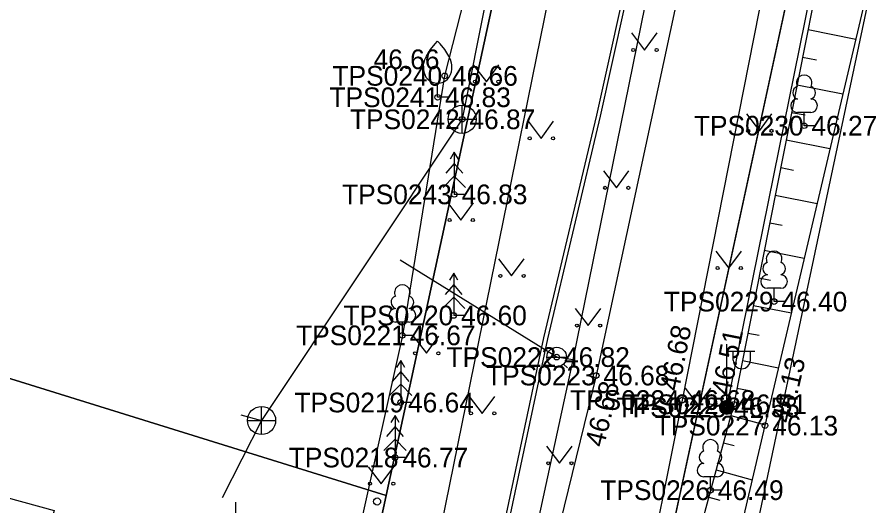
# Model space of a CAD drawing. Extents: x 551623 to 559850, y 6561220 to 6567135.
# Drawn here: x 557142.24 to 557172.85, y 6565301.87 to 6565319.24 of the extents above; entities that cross this region are included whole.
import ezdxf

# ---------------------------------------------------------------- set-up
doc = ezdxf.new("R2010")
doc.units = 0
for name, color, linetype in [('HALJASTUS', 7, 'Continuous'), ('Hoone Elu- või ühiskondlik hoone', 7, 'Continuous'), ('KKAEV', 7, 'Continuous'), ('KORGUS-EH2000', 7, 'Continuous'), ('KTRASS', 7, 'Continuous'), ('MOOTKORG-EH2000', 7, 'Continuous'), ('MOOTMPUNKT', 7, 'Continuous'), ('MOOTNR', 7, 'Continuous'), ('MOOTPIIR', 7, 'Continuous'), ('MPKAABEL', 7, 'Continuous'), ('PIIR', 7, 'Continuous'), ('POST', 7, 'Continuous'), ('PUU', 7, 'Continuous'), ('RELJEEF', 7, 'Continuous'), ('TEE', 7, 'Continuous'), ('TRUUP', 7, 'Continuous'), ('VKAEV', 7, 'Continuous'), ('VORK', 7, 'Continuous'), ('VTRASS', 7, 'Continuous')]:
    doc.layers.add(name, color=color, linetype=linetype)

msp = doc.modelspace()

# ---------------------------------------------------------------- linework, layer by layer
at = {"layer": 'HALJASTUS'}
for p, q in [((557164.088, 6565318.678), (557164.552, 6565318.071)), ((557164.552, 6565318.071), (557164.997, 6565318.678)), ((557158.46, 6565317.551), (557158.923, 6565316.945)), ((557158.923, 6565316.945), (557159.369, 6565317.551)), ((557168.174, 6565315.805), (557168.638, 6565315.198)), ((557168.638, 6565315.198), (557169.083, 6565315.805)), ((557160.405, 6565315.537), (557160.868, 6565314.93)), ((557160.868, 6565314.93), (557161.314, 6565315.537)), ((557163.085, 6565313.78), (557163.548, 6565313.173)), ((557163.548, 6565313.173), (557163.994, 6565313.78)), ((557157.552, 6565312.634), (557158.016, 6565312.028)), ((557158.016, 6565312.028), (557158.461, 6565312.634)), ((557167.085, 6565310.925), (557167.549, 6565310.319)), ((557167.549, 6565310.319), (557167.994, 6565310.925)), ((557159.359, 6565310.648), (557159.823, 6565310.041)), ((557159.823, 6565310.041), (557160.268, 6565310.648)), ((557162.082, 6565308.882), (557162.545, 6565308.275)), ((557162.545, 6565308.275), (557162.991, 6565308.882)), ((557156.326, 6565307.896), (557156.79, 6565307.289)), ((557156.79, 6565307.289), (557157.235, 6565307.896)), ((557165.996, 6565306.045), (557166.459, 6565305.439)), ((557166.459, 6565305.439), (557166.905, 6565306.045)), ((557158.314, 6565305.758), (557158.777, 6565305.151)), ((557158.777, 6565305.151), (557159.223, 6565305.758)), ((557161.062, 6565303.987), (557161.525, 6565303.38)), ((557161.525, 6565303.38), (557161.971, 6565303.987)), ((557154.721, 6565303.257), (557155.184, 6565302.65)), ((557155.184, 6565302.65), (557155.63, 6565303.257))]:
    msp.add_line(p, q, dxfattribs=at)
for centre in [(557164.151, 6565318.071), (557164.98, 6565318.071), (557158.522, 6565316.945), (557159.351, 6565316.945), (557168.237, 6565315.198), (557169.065, 6565315.198), (557160.467, 6565314.93), (557161.296, 6565314.93), (557163.147, 6565313.173), (557163.976, 6565313.173), (557157.615, 6565312.028), (557158.443, 6565312.028), (557167.147, 6565310.319), (557167.976, 6565310.319), (557159.422, 6565310.041), (557160.251, 6565310.041), (557162.144, 6565308.275), (557162.973, 6565308.275), (557156.389, 6565307.289), (557157.218, 6565307.289), (557166.058, 6565305.439), (557166.887, 6565305.439), (557158.376, 6565305.151), (557159.205, 6565305.151), (557161.124, 6565303.38), (557161.953, 6565303.38), (557154.783, 6565302.65), (557155.612, 6565302.65)]:
    msp.add_circle(centre, 0.055, dxfattribs=at)
at = {"layer": 'Hoone Elu- või ühiskondlik hoone'}
msp.add_lwpolyline([(557127.661, 6565294.424), (557130.625, 6565305.242), (557143.546, 6565301.703), (557139.38, 6565286.496), (557128.545, 6565289.464), (557129.748, 6565293.853)], close=True, dxfattribs=at)
at = {"layer": 'KKAEV'}
for p, q in [((557158.061, 6565315.108), (557158.061, 6565316.108)), ((557157.561, 6565315.608), (557158.561, 6565315.608)), ((557150.929, 6565304.399), (557150.929, 6565305.399)), ((557150.429, 6565304.899), (557151.429, 6565304.899))]:
    msp.add_line(p, q, dxfattribs=at)
for centre in [(557158.061, 6565315.608), (557150.929, 6565304.899)]:
    msp.add_circle(centre, 0.5, dxfattribs=at)
at = {"layer": 'KORGUS-EH2000'}
for centre in [(557157.439, 6565317.153), (557162.831, 6565306.498), (557165.886, 6565305.625), (557167.725, 6565305.476), (557168.832, 6565304.716)]:
    msp.add_circle(centre, 0.1, dxfattribs=at)
at = {"layer": 'KTRASS'}
for points in [[(557160.853, 6565358.37), (557164.339, 6565348.845), (557160.704, 6565328.879), (557158.061, 6565315.608), (557150.929, 6565304.899), (557149.529, 6565302.153)], [(557150.186, 6565305.106), (557150.929, 6565304.899)]]:
    msp.add_lwpolyline(points, dxfattribs=at)
at = {"layer": 'MOOTMPUNKT'}
for centre in [(557157.439, 6565317.153), (557157.191, 6565316.392), (557158.061, 6565315.608), (557170.226, 6565315.381), (557157.782, 6565312.939), (557169.158, 6565309.127), (557157.761, 6565308.633), (557155.935, 6565307.926), (557161.425, 6565307.154), (557162.831, 6565306.498), (557155.877, 6565305.538), (557165.886, 6565305.625), (557167.725, 6565305.476), (557167.475, 6565305.366), (557168.832, 6565304.716), (557155.674, 6565303.581), (557166.896, 6565302.421)]:
    msp.add_circle(centre, 0.1, dxfattribs=at)
at = {"layer": 'MOOTPIIR'}
for points in [[(557164.249, 6565385.957), (557167.544, 6565372.263), (557165.401, 6565354.28), (557162.696, 6565342.728), (557162.268, 6565336.27), (557157.439, 6565317.153), (557155.935, 6565307.926), (557151.735, 6565289.044), (557149.372, 6565278.149), (557146.29, 6565272.268), (557145.471, 6565269.467), (557144.671, 6565269.034), (557142.29, 6565253.435), (557147.21, 6565247.782), (557143.206, 6565224.821), (557134.274, 6565179.647), (557106.885, 6565053.872), (557097.084, 6565015.291), (557081.994, 6564949.758), (557076.549, 6564924.696), (557075.627, 6564919.179)], [(557125.586, 6565124.718), (557129.321, 6565141.63), (557134.857, 6565166.343), (557137.424, 6565178.794), (557142.637, 6565203.979), (557146.779, 6565223.847), (557149.968, 6565239.204), (557152.94, 6565245.148), (557154.696, 6565251.141), (557160.696, 6565262.531), (557162.911, 6565274.526), (557177.821, 6565344.825), (557178.178, 6565346.672), (557182.564, 6565371.994), (557182.939, 6565377.409), (557185.371, 6565384.3)]]:
    msp.add_lwpolyline(points, dxfattribs=at)
at = {"layer": 'MPKAABEL'}
for points in [[(557167.475, 6565305.366), (557175.635, 6565345.62), (557181.795, 6565374.716), (557188.792, 6565405.005), (557195.571, 6565435.345), (557197.823, 6565445.423), (557198.3, 6565445.28)], [(557149.438, 6565271.437), (557149.623, 6565271.124), (557152.126, 6565270.16), (557152.958, 6565270.279), (557153.322, 6565270.931), (557154.173, 6565276.296), (557155.659, 6565282.151), (557161.107, 6565307.801), (557162.985, 6565315.724), (557164.278, 6565321.558), (557167.916, 6565336.385), (557170.245, 6565351.252), (557171.041, 6565354.244), (557171.847, 6565358.232), (557173.027, 6565364.102), (557174.728, 6565372.78), (557175.522, 6565373.851), (557181.919, 6565378.387), (557182.806, 6565379.998), (557183.139, 6565382.106)], [(557170.286, 6565353.987), (557170.73, 6565353.659), (557170.099, 6565351.283), (557167.769, 6565336.415), (557164.132, 6565321.592), (557162.839, 6565315.757), (557160.961, 6565307.834), (557155.513, 6565282.185), (557154.026, 6565276.327), (557153.178, 6565270.98), (557152.863, 6565270.417), (557152.143, 6565270.314), (557149.639, 6565271.279), (557149.438, 6565271.437)]]:
    msp.add_lwpolyline(points, dxfattribs=at)
at = {"layer": 'PIIR'}
for points in [[(557185.44, 6565385.02), (557181.84, 6565376.33), (557156.06, 6565257.24), (557142.45, 6565253.92), (557145.95, 6565270.23), (557148.7, 6565271.45), (557155.36, 6565302.23), (557166.6, 6565354.15), (557169.97, 6565369.7), (557178.6, 6565401.44)], [(557946.3, 6565071.8), (557149.85, 6565228.01), (557142.45, 6565253.92), (557156.06, 6565257.24), (557180.33, 6565369.34), (557588.3, 6565279.69)]]:
    msp.add_lwpolyline(points, dxfattribs=at)
for points in [[(557109.59, 6565348.17), (557166.6, 6565354.15), (557155.36, 6565302.23), (557102.44, 6565318.67)], [(557102.44, 6565318.67), (557155.36, 6565302.23), (557148.7, 6565271.45), (557145.95, 6565270.23), (557084.75, 6565286.04), (557097.28, 6565308.29)]]:
    msp.add_lwpolyline(points, close=True, dxfattribs=at)
at = {"layer": 'POST'}
for p, q in [((557167.475, 6565305.616), (557167.475, 6565307.616)), ((557167.475, 6565307.366), (557168.475, 6565307.366)), ((557167.702, 6565307.045), (557167.702, 6565307.366)), ((557168.315, 6565307.045), (557168.315, 6565307.366)), ((557167.475, 6565305.366), (557167.475, 6565305.366))]:
    msp.add_line(p, q, dxfattribs=at)
for radius in [0.25, 0.225, 0.2, 0.175, 0.15, 0.125, 0.1, 0.075, 0.05, 0.025]:
    msp.add_circle((557167.475, 6565305.366), radius, dxfattribs=at)
msp.add_arc((557168.008, 6565307.045), 0.306, 180, 0, dxfattribs=at)
at = {"layer": 'PUU'}
for p, q in [((557157.191, 6565316.392), (557157.191, 6565316.892)), ((557157.591, 6565316.392), (557157.191, 6565316.392)), ((557170.466, 6565315.856), (557169.986, 6565315.856)), ((557170.226, 6565315.381), (557170.226, 6565315.856)), ((557170.606, 6565315.381), (557170.226, 6565315.381)), ((557157.782, 6565314.439), (557157.632, 6565314.189)), ((557157.932, 6565314.189), (557157.782, 6565314.439)), ((557157.782, 6565314.439), (557157.782, 6565312.939)), ((557157.782, 6565314.039), (557157.482, 6565313.689)), ((557158.082, 6565313.689), (557157.782, 6565314.039)), ((557157.782, 6565313.589), (557157.382, 6565313.189)), ((557158.182, 6565313.189), (557157.782, 6565313.589)), ((557158.142, 6565312.939), (557157.782, 6565312.939)), ((557157.761, 6565310.133), (557157.611, 6565309.883)), ((557157.911, 6565309.883), (557157.761, 6565310.133)), ((557157.761, 6565310.133), (557157.761, 6565308.633)), ((557157.761, 6565309.733), (557157.461, 6565309.383)), ((557158.061, 6565309.383), (557157.761, 6565309.733)), ((557169.398, 6565309.602), (557168.918, 6565309.602)), ((557169.158, 6565309.127), (557169.158, 6565309.602)), ((557157.761, 6565309.283), (557157.361, 6565308.883)), ((557158.161, 6565308.883), (557157.761, 6565309.283)), ((557169.538, 6565309.127), (557169.158, 6565309.127)), ((557158.121, 6565308.633), (557157.761, 6565308.633)), ((557156.175, 6565308.401), (557155.695, 6565308.401)), ((557155.935, 6565307.926), (557155.935, 6565308.401)), ((557156.315, 6565307.926), (557155.935, 6565307.926)), ((557155.877, 6565307.038), (557155.726, 6565306.788)), ((557156.027, 6565306.788), (557155.877, 6565307.038)), ((557155.877, 6565307.038), (557155.877, 6565305.538)), ((557155.877, 6565306.638), (557155.576, 6565306.288)), ((557156.176, 6565306.288), (557155.877, 6565306.638)), ((557155.877, 6565306.188), (557155.476, 6565305.788)), ((557156.277, 6565305.788), (557155.877, 6565306.188)), ((557156.236, 6565305.538), (557155.877, 6565305.538)), ((557155.674, 6565305.081), (557155.524, 6565304.831)), ((557155.824, 6565304.831), (557155.674, 6565305.081)), ((557155.674, 6565305.081), (557155.674, 6565303.581)), ((557155.674, 6565304.681), (557155.374, 6565304.331)), ((557155.974, 6565304.331), (557155.674, 6565304.681)), ((557155.674, 6565304.231), (557155.274, 6565303.831)), ((557156.074, 6565303.831), (557155.674, 6565304.231)), ((557156.034, 6565303.581), (557155.674, 6565303.581)), ((557167.136, 6565302.896), (557166.656, 6565302.896)), ((557166.896, 6565302.421), (557166.896, 6565302.896)), ((557167.276, 6565302.421), (557166.896, 6565302.421))]:
    msp.add_line(p, q, dxfattribs=at)
for points in [[(557156.691, 6565317.392), (557156.691, 6565317.542), (557156.701, 6565317.607), (557156.736, 6565317.737), (557156.796, 6565317.857), (557156.941, 6565318.092), (557157.101, 6565318.297), (557157.191, 6565318.392)], [(557157.691, 6565317.392), (557157.691, 6565317.542), (557157.681, 6565317.607), (557157.646, 6565317.737), (557157.586, 6565317.857), (557157.441, 6565318.092), (557157.281, 6565318.297), (557157.191, 6565318.392)]]:
    msp.add_lwpolyline(points, dxfattribs=at)
msp.add_circle((557155.039, 6565302.019), 0.125, dxfattribs=at)
for centre, radius, start, end in [((557157.191, 6565317.392), 0.5, 180, 0), ((557170.226, 6565316.901), 0.277, 332.5799, 207.4201), ((557170.056, 6565316.553), 0.233, 109.0217, 253.1415), ((557170.396, 6565316.553), 0.233, 286.8508, 70.9859), ((557169.988, 6565316.093), 0.238, 90.0016, 269.3953), ((557170.463, 6565316.093), 0.238, 270.6047, 89.9984), ((557169.158, 6565310.647), 0.277, 332.5799, 207.4201), ((557168.988, 6565310.3), 0.233, 109.0217, 253.1415), ((557169.328, 6565310.3), 0.233, 286.8508, 70.9859), ((557168.921, 6565309.84), 0.238, 90.0016, 269.3953), ((557169.396, 6565309.84), 0.238, 270.6047, 89.9984), ((557155.935, 6565309.446), 0.277, 332.5799, 207.4201), ((557155.765, 6565309.099), 0.233, 109.0217, 253.1415), ((557156.105, 6565309.099), 0.233, 286.8508, 70.9859), ((557155.698, 6565308.639), 0.238, 90.0016, 269.3953), ((557156.173, 6565308.639), 0.238, 270.6047, 89.9984), ((557166.896, 6565303.941), 0.277, 332.5799, 207.4201), ((557166.726, 6565303.593), 0.233, 109.0217, 253.1415), ((557167.066, 6565303.593), 0.233, 286.8508, 70.9859), ((557166.659, 6565303.133), 0.238, 90.0016, 269.3953), ((557167.133, 6565303.133), 0.238, 270.6047, 89.9984)]:
    msp.add_arc(centre, radius, start, end, dxfattribs=at)
at = {"layer": 'RELJEEF'}
for p, q in [((557170.364, 6565318.799), (557172.062, 6565318.463)), ((557170.17, 6565317.818), (557170.669, 6565317.72)), ((557169.975, 6565316.837), (557171.604, 6565316.515)), ((557169.781, 6565315.856), (557170.259, 6565315.762)), ((557169.587, 6565314.876), (557171.146, 6565314.567)), ((557169.392, 6565313.895), (557169.85, 6565313.804)), ((557169.198, 6565312.914), (557170.689, 6565312.618)), ((557169.004, 6565311.933), (557169.441, 6565311.846)), ((557168.81, 6565310.952), (557170.231, 6565310.67)), ((557168.615, 6565309.971), (557169.031, 6565309.888)), ((557168.421, 6565308.99), (557169.773, 6565308.722)), ((557168.227, 6565308.009), (557168.622, 6565307.931)), ((557168.032, 6565307.028), (557169.316, 6565306.774)), ((557167.838, 6565306.047), (557168.213, 6565305.973)), ((557167.616, 6565305.073), (557168.838, 6565304.743)), ((557167.356, 6565304.107), (557167.732, 6565304.006)), ((557167.095, 6565303.142), (557168.381, 6565302.795)), ((557166.834, 6565302.176), (557167.23, 6565302.07))]:
    msp.add_line(p, q, dxfattribs=at)
for points in [[(557178.911, 6565355.821), (557176.54, 6565345.033), (557171.305, 6565323.549), (557167.725, 6565305.476), (557165.653, 6565297.798), (557164.005, 6565289.382), (557164.699, 6565286.3), (557161.915, 6565274.805), (557158.571, 6565262.386), (557156.478, 6565258.433)], [(557178.911, 6565355.821), (557177.821, 6565344.825), (557173.165, 6565323.158), (557168.832, 6565304.716), (557167.136, 6565297.497), (557165.594, 6565290.304), (557165.703, 6565286.496), (557162.911, 6565274.526), (557159.878, 6565262.22), (557156.478, 6565258.433)]]:
    msp.add_lwpolyline(points, dxfattribs=at)
at = {"layer": 'TEE'}
for points in [[(557183.232, 6565387.747), (557180.476, 6565375.389), (557176.433, 6565355.878), (557173.633, 6565342.83), (557169.356, 6565323.163), (557165.886, 6565305.625), (557164.412, 6565298.226), (557161.398, 6565286.244), (557159.166, 6565275.735), (557155.612, 6565261.442), (557154.287, 6565255.68), (557153.253, 6565254.112)], [(557166.544, 6565323.76), (557162.831, 6565306.498), (557161.125, 6565299.533), (557158.346, 6565287.356), (557155.878, 6565276.734), (557154.358, 6565273.233), (557152.664, 6565270.833), (557150.951, 6565269.861), (557148.006, 6565270.795), (557146.699, 6565268.321), (557148.632, 6565266.384), (557148.953, 6565264.866), (557147.773, 6565261.049), (557147.574, 6565256.736), (557148.875, 6565255.877), (557151.599, 6565254.043), (557153.253, 6565254.112)]]:
    msp.add_lwpolyline(points, dxfattribs=at)
at = {"layer": 'TRUUP'}
msp.add_line((557169.577, 6565361.449), (557157.159, 6565300.392), dxfattribs=at)
at = {"layer": 'VKAEV'}
for p, q in [((557161.075, 6565307.154), (557161.775, 6565307.154)), ((557161.177, 6565306.906), (557161.038, 6565306.767)), ((557161.672, 6565306.906), (557161.812, 6565306.767))]:
    msp.add_line(p, q, dxfattribs=at)
msp.add_circle((557161.425, 6565307.154), 0.35, dxfattribs=at)
at = {"layer": 'VORK'}
msp.add_line((557150, 6565302), (557150, 6565298), dxfattribs=at)
at = {"layer": 'VTRASS'}
for points in [[(557074.832, 6565487.185), (557086.837, 6565478.124), (557098.322, 6565467.615), (557113.182, 6565455.735), (557132.832, 6565440.255), (557143.572, 6565430.685), (557150.882, 6565422.295), (557154.292, 6565417.165), (557161.032, 6565403.465), (557169.662, 6565382.045), (557172.292, 6565370.285), (557172.182, 6565358.175), (557171.032, 6565351.615), (557169.532, 6565344.075), (557162.002, 6565307.055), (557155.322, 6565276.245), (557152.172, 6565261.595), (557151.382, 6565257.755)], [(557162.002, 6565307.055), (557161.425, 6565307.154), (557155.86, 6565310.602)]]:
    msp.add_lwpolyline(points, dxfattribs=at)

# ---------------------------------------------------------------- texts
at = {"layer": 'KORGUS-EH2000'}
msp.add_text(' 46.66', height=0.7, dxfattribs=at).set_placement((557154.652, 6565317.392))
for s, rotation, p in [(' 46.68', 78.8087, (557165.715, 6565305.659)), (' 46.51', 78.7966, (557167.553, 6565305.51)), (' 46.13', 76.7793, (557169.684, 6565304.516)), (' 46.68', 76.2291, (557163.038, 6565303.664))]:
    msp.add_text(s, height=0.7, rotation=rotation, dxfattribs=at).set_placement(p)
at = {"layer": 'MOOTKORG-EH2000'}
for s, p in [(' 46.66', (557157.439, 6565316.803)), (' 46.83', (557157.191, 6565316.042)), (' 46.87', (557158.061, 6565315.258)), (' 46.27', (557170.226, 6565315.031)), (' 46.83', (557157.782, 6565312.589)), (' 46.40', (557169.158, 6565308.777)), (' 46.60', (557157.761, 6565308.283)), (' 46.67', (557155.935, 6565307.576)), (' 46.82', (557161.425, 6565306.804)), (' 46.68', (557162.831, 6565306.148)), (' 46.64', (557155.877, 6565305.188)), (' 46.68', (557165.886, 6565305.275)), (' 46.55', (557167.475, 6565305.016)), (' 46.51', (557167.725, 6565305.126)), (' 46.13', (557168.832, 6565304.366)), (' 46.77', (557155.674, 6565303.231)), (' 46.49', (557166.896, 6565302.071))]:
    msp.add_text(s, height=0.7, dxfattribs=at).set_placement(p)
at = {"layer": 'MOOTNR'}
for s, p in [('TPS0240 ', (557153.45, 6565316.803)), ('TPS0241 ', (557153.342, 6565316.042)), ('TPS0242 ', (557154.071, 6565315.258)), ('TPS0230 ', (557166.306, 6565315.031)), ('TPS0243 ', (557153.792, 6565312.589)), ('TPS0229 ', (557165.238, 6565308.777)), ('TPS0220 ', (557153.842, 6565308.283)), ('TPS0221 ', (557152.156, 6565307.576)), ('TPS0222 ', (557157.505, 6565306.804)), ('TPS0223 ', (557158.912, 6565306.148)), ('TPS0219 ', (557152.097, 6565305.188)), ('TPS0224 ', (557161.897, 6565305.275)), ('TPS0225 ', (557163.555, 6565305.016)), ('TPS0228 ', (557163.805, 6565305.126)), ('TPS0227 ', (557164.912, 6565304.366)), ('TPS0218 ', (557151.895, 6565303.231)), ('TPS0226 ', (557162.976, 6565302.071))]:
    msp.add_text(s, height=0.7, dxfattribs=at).set_placement(p)

doc.saveas('drawing.dxf')
